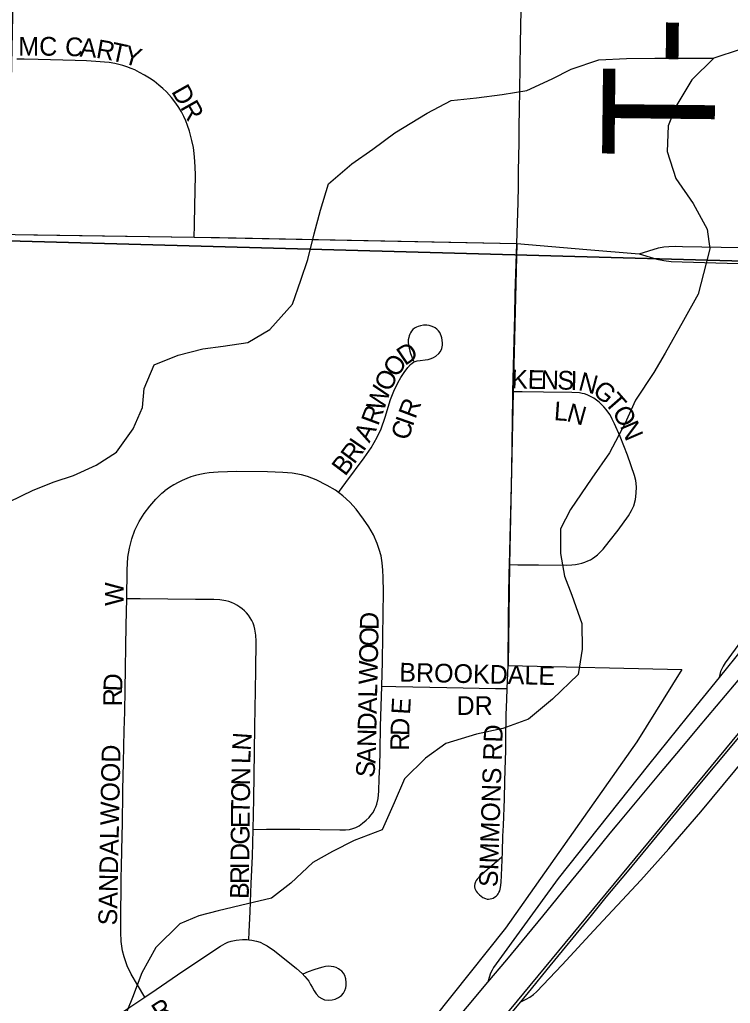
# Model space of a CAD drawing. Extents: x 1443599 to 1910620, y 1028088 to 1361369.
# Drawn here: x 1668244 to 1670142, y 1298571 to 1301200 of the extents above; entities that cross this region are included whole.
import ezdxf

# ---------------------------------------------------------------- set-up
doc = ezdxf.new("R2010")
doc.units = 0
for name, color, linetype in [('GM_X_City_Street', 7, 'Continuous'), ('GM_X_City_Street_Text', 7, 'Continuous'), ('GM_X_Corporation', 7, 'Continuous'), ('GM_X_Interchange_Ramps', 7, 'Continuous'), ('GM_X_Interstate_Route', 7, 'Continuous'), ('GM_X_Minor_River', 7, 'Continuous'), ('GM_X_Section', 7, 'Continuous'), ('GM_X_State_Route', 7, 'Continuous'), ('GM_X_Township_Road', 7, 'Continuous'), ('GM_X_Township_Road_Text', 7, 'Continuous'), ('GM_X_Township_Subdivision', 7, 'Continuous'), ('GM_X_Township_Subdivision_Text', 7, 'Continuous')]:
    doc.layers.add(name, color=color, linetype=linetype)

msp = doc.modelspace()

# ---------------------------------------------------------------- linework, layer by layer
at = {"layer": 'GM_X_City_Street'}
for points in [[(1669095.1, 1299936.1), (1669115.3, 1299963), (1669164.4, 1300028.5), (1669182.8, 1300055.7), (1669198.9, 1300084.1), (1669209.2, 1300106.4), (1669220.2, 1300137.3), (1669234.3, 1300184.3), (1669243.5, 1300207.1), (1669254.2, 1300229.2), (1669262.1, 1300243.6), (1669271.2, 1300257.1), (1669280.7, 1300270.3), (1669287.6, 1300278), (1669292, 1300281.9), (1669295.3, 1300284.3), (1669300.5, 1300286.6), (1669305.8, 1300287.8), (1669313.3, 1300289), (1669326.6, 1300290.7), (1669335, 1300292), (1669342.6, 1300294.1), (1669349.5, 1300297), (1669355.8, 1300300.9), (1669363.3, 1300307.4), (1669367.8, 1300313.4), (1669371, 1300321.2), (1669373, 1300330.1), (1669373.3, 1300335.6), (1669372.7, 1300342.9), (1669371.6, 1300349.5), (1669369.9, 1300354.7), (1669368.1, 1300359.3), (1669365.6, 1300363.7), (1669362.4, 1300368.2), (1669358.3, 1300372.6), (1669353.5, 1300375.9), (1669349.9, 1300378.1), (1669342.9, 1300381), (1669337.6, 1300382.4), (1669331.7, 1300383.2), (1669327.6, 1300383.4), (1669322.4, 1300383), (1669314.3, 1300381.7), (1669308.3, 1300379.9), (1669303.3, 1300378), (1669298.7, 1300375.3), (1669294.1, 1300371.6), (1669290.6, 1300367.6), (1669287.6, 1300363), (1669285.6, 1300358.9), (1669283.9, 1300354.6), (1669282.9, 1300350.4), (1669281.9, 1300344.1), (1669281.8, 1300337.6), (1669282.5, 1300330), (1669283.9, 1300322.3), (1669286.2, 1300313.8), (1669288, 1300307.7), (1669295.3, 1300287)], [(1669095.1, 1299936.1), (1669087, 1299942.2), (1669065.6, 1299955.1), (1669035.9, 1299969.7), (1669012.5, 1299978.8), (1668996.3, 1299983.2), (1668971.7, 1299987.6), (1668946.9, 1299990), (1668905.8, 1299991.8), (1668823.7, 1299992.3), (1668774.4, 1299990.8), (1668761.8, 1299990), (1668749.6, 1299988.6), (1668738.7, 1299987.2), (1668725, 1299984.5), (1668713.2, 1299981.7), (1668700.9, 1299977.7), (1668690.4, 1299973.9), (1668677.6, 1299968.3), (1668667.3, 1299963), (1668655.5, 1299956.7), (1668644.3, 1299949.5), (1668631.9, 1299940.7)], [(1668529.8, 1299652), (1668530.9, 1299729.9), (1668533.2, 1299763.1), (1668537, 1299787.8), (1668543.3, 1299812.2), (1668551.8, 1299835.8), (1668562.8, 1299858.4), (1668576, 1299879.8), (1668591.2, 1299899.8), (1668607.8, 1299918.4), (1668613.8, 1299924.5), (1668624, 1299934), (1668631.9, 1299940.7)], [(1669210.8, 1299418.5), (1669212.7, 1299484.1), (1669213.8, 1299553.5), (1669214.7, 1299612), (1669215.6, 1299671.2), (1669214.7, 1299709.1), (1669213.9, 1299728.9), (1669212.2, 1299748), (1669209.1, 1299766.8), (1669204.1, 1299784.1), (1669198.8, 1299800.1), (1669188.5, 1299822.9), (1669176.3, 1299844.8), (1669162.1, 1299865.2), (1669142.2, 1299891.6), (1669125.6, 1299910.2), (1669107.1, 1299927.1), (1669095.1, 1299936.1)], [(1668578.1, 1298587.9), (1668558.9, 1298620.4), (1668542, 1298648.9), (1668531.1, 1298671.5), (1668522.7, 1298695.3), (1668518.7, 1298711.6), (1668515.1, 1298736.5), (1668513.8, 1298761.5), (1668513.9, 1298786.3), (1668514, 1298810.3), (1668514.2, 1298832.4), (1668514.6, 1298858.3), (1668514.8, 1298881.3), (1668515.1, 1298905.8), (1668516.2, 1298938.1), (1668518.1, 1299018.5), (1668518.5, 1299051.9), (1668519, 1299081.6), (1668519.3, 1299104.6), (1668519.7, 1299141.7), (1668520.5, 1299178.4), (1668521.3, 1299215), (1668522.3, 1299257.5), (1668523.2, 1299300.1), (1668524.4, 1299350.6), (1668525.7, 1299409.4), (1668528.7, 1299581.9), (1668529.8, 1299652)], [(1668867.5, 1299036), (1668869, 1299117.6), (1668871.4, 1299243.3), (1668872.4, 1299312.2), (1668873.1, 1299358.5), (1668874, 1299407.7), (1668874.7, 1299461.9), (1668875.8, 1299538.8), (1668874.9, 1299555.2), (1668872.2, 1299571.3), (1668869.9, 1299579.2), (1668867.1, 1299586.8), (1668863.7, 1299594.3), (1668859.5, 1299601.3), (1668854.9, 1299608.1), (1668849.7, 1299614.4), (1668844, 1299620.3), (1668837.8, 1299625.6), (1668831.9, 1299629.9), (1668824.3, 1299634.8), (1668817.6, 1299638.4), (1668809.9, 1299641.9), (1668802.4, 1299644.6), (1668794.7, 1299646.7), (1668778.6, 1299649.3), (1668762.3, 1299650.2), (1668713.2, 1299650.7), (1668565.8, 1299651.8), (1668529.8, 1299652)], [(1669545.9, 1299412.1), (1669548.2, 1299474)], [(1668867.5, 1299036), (1668902.7, 1299037.1), (1668992.6, 1299036.3), (1669099, 1299034.7), (1669114.1, 1299035.2), (1669125.2, 1299036.1), (1669133.8, 1299038.2), (1669141.9, 1299041.2), (1669150.5, 1299046), (1669159.9, 1299052.4), (1669169.7, 1299061), (1669177.4, 1299068.2), (1669182.2, 1299073.8), (1669188.2, 1299081.5), (1669192, 1299088.8), (1669195.4, 1299096.1), (1669198, 1299103.8), (1669201.4, 1299118.8), (1669203.1, 1299138.1), (1669204.4, 1299171.9), (1669206, 1299205.2), (1669206.6, 1299246.5), (1669207.5, 1299310.6), (1669210.8, 1299418.5)], [(1669210.8, 1299418.5), (1669248.5, 1299417.8), (1669385, 1299415.2), (1669515, 1299412.7), (1669545.9, 1299412.1)], [(1669531.9, 1298961.6), (1669510.9, 1298944.5), (1669499.3, 1298934.3), (1669485.4, 1298922.1), (1669473.9, 1298912), (1669465.7, 1298903.1), (1669463.5, 1298899.8), (1669461.1, 1298895.9), (1669459.2, 1298890.2), (1669458.5, 1298886.6), (1669458.8, 1298882.4), (1669459.9, 1298878.3), (1669461.2, 1298874.6), (1669463.3, 1298870.7), (1669465.8, 1298867.1), (1669471.9, 1298860.8), (1669480.7, 1298854.4), (1669488, 1298851), (1669492.4, 1298849.9), (1669496.2, 1298849.7), (1669500.5, 1298850.1), (1669504.5, 1298851), (1669508.5, 1298852.7), (1669512.2, 1298854.6), (1669516.3, 1298857.5), (1669519.6, 1298861), (1669522, 1298864.2), (1669523.7, 1298867.1), (1669525.9, 1298872.3), (1669528.3, 1298881.2), (1669530.2, 1298893.8), (1669531.6, 1298933.3), (1669533.2, 1298975.9), (1669534.7, 1299018), (1669535.7, 1299046.7), (1669538.3, 1299117.4), (1669540, 1299164.5), (1669541.6, 1299223), (1669542.2, 1299245.1), (1669542.6, 1299279), (1669543.4, 1299342.1), (1669544.9, 1299383.2), (1669545.9, 1299412.1)], [(1668856.3, 1298741.3), (1668857.2, 1298762.2), (1668859.5, 1298816.3), (1668862.6, 1298891.2), (1668865.7, 1298964.8), (1668867.5, 1299036)], [(1668578.1, 1298587.9), (1668608.7, 1298608.6), (1668665.8, 1298647.6), (1668724.7, 1298687.4), (1668780.6, 1298724.4), (1668792.6, 1298730.9), (1668800.2, 1298734.4), (1668808.6, 1298737.1), (1668822.1, 1298740.1), (1668839.3, 1298741.8), (1668851.5, 1298741.8), (1668856.3, 1298741.3)], [(1668856.3, 1298741.3), (1668864.1, 1298740.5), (1668876.3, 1298737.6), (1668885.8, 1298734.4), (1668896.3, 1298729.5), (1668904.6, 1298725), (1668924.1, 1298711.9), (1668983, 1298664), (1668998.3, 1298650.9), (1669005.3, 1298643.4), (1669011.5, 1298636.3), (1669016.1, 1298630.4), (1669020.9, 1298621.9), (1669024.8, 1298614.2), (1669030.5, 1298604.4), (1669036.2, 1298596.3), (1669042.9, 1298589), (1669050.5, 1298583.9), (1669058.3, 1298580.9), (1669068.6, 1298579.6), (1669078.4, 1298580.4), (1669086.8, 1298582.8), (1669095.1, 1298587.1), (1669103, 1298592.5), (1669108.6, 1298598.8), (1669112.7, 1298605.8), (1669114.9, 1298612.3), (1669115.9, 1298619.4), (1669115.9, 1298627.2), (1669114.8, 1298636.4), (1669111.9, 1298645.6), (1669108.6, 1298651.8), (1669104.3, 1298656.9), (1669099.4, 1298660.7), (1669095, 1298663.6), (1669088.9, 1298666.9), (1669082.9, 1298668.8), (1669075.9, 1298669.9), (1669068.1, 1298670.2), (1669061, 1298669.4), (1669053.2, 1298667.7), (1669043.7, 1298665.3), (1669029.6, 1298661), (1669014.5, 1298655.3), (1669000.6, 1298649.3)], [(1668091.8, 1298343.5), (1668107.1, 1298357.2), (1668137.2, 1298382.4), (1668165.1, 1298402.9), (1668177.6, 1298411), (1668192.1, 1298419.6), (1668211.6, 1298430.3), (1668231, 1298440.1), (1668252.6, 1298448.5), (1668278, 1298456.7), (1668310.2, 1298464.5), (1668371.4, 1298476.2), (1668386.4, 1298479.7), (1668399.6, 1298483.7), (1668413.4, 1298488.4), (1668427, 1298493.4), (1668450.3, 1298504.5), (1668463.3, 1298511.4), (1668478.1, 1298520.8), (1668535.3, 1298559), (1668578.1, 1298587.9)]]:
    msp.add_lwpolyline(points, dxfattribs=at)
at = {"layer": 'GM_X_Corporation'}
for points in [[(1669480.6, 1294321.5), (1669491.9, 1295592.7), (1669505.5, 1297792.6), (1669535.2, 1298531.6), (1670851.8, 1300124.6), (1671169, 1300516.2), (1672453.7, 1302056.9), (1673582, 1303402.1), (1673585.3, 1303565), (1673586, 1303637.5), (1673597.3, 1303821.1), (1676268.1, 1306953.4)], [(1668231.5, 1300625.5), (1668709.9, 1300618.2), (1669571.7, 1300601.2), (1669562.1, 1300204.2), (1669552.2, 1299743.6), (1669548.2, 1299474), (1670012.5, 1299463.1), (1669891.7, 1299270.4), (1669541.6, 1298772), (1669254.9, 1298412.7), (1668684.6, 1297726.1), (1668264.1, 1297253.7), (1668131.9, 1297080)]]:
    msp.add_lwpolyline(points, dxfattribs=at)
at = {"layer": 'GM_X_Interchange_Ramps'}
for points in [[(1669582.1, 1298575.6), (1669596.8, 1298582.2), (1669606.7, 1298588), (1669616.5, 1298595), (1669624.5, 1298601.8), (1669692.8, 1298674.3), (1669777.1, 1298766.3), (1669902.6, 1298900.7), (1669977.3, 1298983.7), (1670062.7, 1299083.4), (1670305.4, 1299374.8), (1670561.1, 1299685.4), (1670626.3, 1299763.5), (1670773.6, 1299940), (1670844.5, 1300026.2), (1671142.3, 1300384.9), (1671262.5, 1300530.3), (1671297.7, 1300572.9), (1671447.8, 1300754.4), (1671559.7, 1300890.4), (1671654.4, 1301005.4), (1671794.4, 1301175), (1671966.8, 1301381.7), (1672177, 1301631)], [(1671709, 1301379.1), (1671545.1, 1301182.5), (1671505.1, 1301134.6), (1671443.9, 1301061.8), (1671412.3, 1301024), (1671288.6, 1300875.1), (1671058.2, 1300597), (1671042.1, 1300577.3), (1671006.7, 1300534.1), (1670927.3, 1300437), (1670867.1, 1300361.3), (1670766.4, 1300233.4), (1670642.7, 1300084.2), (1670313, 1299687.6), (1670174.8, 1299520.5), (1670112.2, 1299442.3), (1670026.3, 1299336.5), (1669923.5, 1299208.3), (1669682, 1298905.1), (1669509.8, 1298667.4), (1669505.7, 1298660.1), (1669501.5, 1298651.6), (1669497.6, 1298640.7), (1669494.5, 1298627.6)], [(1670222.1, 1299609.9), (1670128.4, 1299481.1), (1670122.5, 1299471.9), (1670119.2, 1299465.5), (1670115.9, 1299458.2), (1670112.2, 1299442.3)]]:
    msp.add_lwpolyline(points, dxfattribs=at)
at = {"layer": 'GM_X_Interstate_Route'}
for points in [[(1669652.8, 1298661.7), (1669770.7, 1298806.3), (1669810.1, 1298854.7), (1669867, 1298922.7), (1670042.3, 1299135.5), (1670164.6, 1299281.5), (1670305.8, 1299450), (1670380.8, 1299541.3), (1670407.8, 1299574.4), (1670465.1, 1299642.1), (1670523.6, 1299713), (1670635, 1299846.5), (1670678.7, 1299899.8), (1670791.8, 1300036.3), (1670850.1, 1300107.3), (1671026.1, 1300319.6), (1671183.3, 1300509.5)], [(1669336, 1298438.4), (1669494.5, 1298627.6), (1669544.7, 1298687.8), (1669640.7, 1298804.5), (1669717.3, 1298898.7), (1669742.3, 1298929.2), (1669820.9, 1299026), (1669839.9, 1299048.6), (1669955.6, 1299187.2), (1670008.4, 1299250.1), (1670056.7, 1299308.1), (1670249.1, 1299536.7)], [(1668131.9, 1296942.6), (1668294.1, 1297100.1), (1668360.6, 1297168), (1668447.3, 1297257.4), (1668534.3, 1297351.1), (1668576.2, 1297397.3), (1668634.6, 1297459.6), (1668687.4, 1297517.9), (1668745.6, 1297584.5), (1668848.8, 1297703.5), (1668913.1, 1297778), (1669002.3, 1297883), (1669067.7, 1297961), (1669095, 1297993.9), (1669170, 1298080.9), (1669275.7, 1298206.3), (1669377.9, 1298330.4), (1669582.1, 1298575.6), (1669611, 1298610.4), (1669652.8, 1298661.7)]]:
    msp.add_lwpolyline(points, dxfattribs=at)
at = {"layer": 'GM_X_Minor_River'}
for points in [[(1670168, 1301119.8), (1670097.8, 1301096.6), (1670039.3, 1301039.2), (1669996.5, 1300967.6), (1669975.8, 1300915.8), (1669973, 1300847.7), (1669996, 1300775.2), (1670043, 1300708.5), (1670080, 1300639.9), (1670087.3, 1300587.7), (1670070.5, 1300521.8), (1670055.8, 1300465.8), (1670017, 1300396.1), (1669968, 1300308.6), (1669937.4, 1300256.8), (1669888.6, 1300183.3), (1669859.9, 1300119.5), (1669819, 1300041.9), (1669772.3, 1299974.3), (1669715.3, 1299890.8), (1669688.7, 1299839.1), (1669687.9, 1299772.9), (1669699.1, 1299712.7), (1669718.4, 1299662.3)], [(1668215.6, 1299911.6), (1668279.9, 1299942.9), (1668336, 1299964.3), (1668388.1, 1299981.6), (1668448.3, 1300008.9), (1668502.6, 1300044.3), (1668547.3, 1300105.9), (1668571.9, 1300163.7), (1668576.6, 1300213.8), (1668603.3, 1300277.6), (1668667.5, 1300302.8), (1668733.5, 1300320.1), (1668787.5, 1300327.4), (1668853.4, 1300336.6), (1668911.7, 1300371.9), (1668972.4, 1300439.3), (1668995.2, 1300503.2), (1669013.8, 1300559.1), (1669030.7, 1300627), (1669047.4, 1300690.9), (1669068.3, 1300760.8), (1669130.8, 1300814.1), (1669187.2, 1300853.5), (1669245.6, 1300896.9), (1669332, 1300949.9), (1669396.3, 1300983.2), (1669464.2, 1300990.3), (1669532.1, 1300999.5), (1669598.1, 1301010.7), (1669666.3, 1301041.9), (1669716.5, 1301067.3), (1669790.6, 1301092.5), (1669864.5, 1301095.6), (1669940.3, 1301096.6), (1670097.8, 1301096.6)], [(1669718.4, 1299662.3), (1669745.3, 1299585.8), (1669746.4, 1299517.6), (1669735.6, 1299449.6), (1669666.9, 1299384.3), (1669602.4, 1299331), (1669534.3, 1299305.8), (1669464.3, 1299290.7), (1669382.2, 1299265.7), (1669327.8, 1299226.3), (1669271.3, 1299170.8), (1669244.5, 1299107), (1669211.7, 1299035.3), (1669137.5, 1299006.2), (1669079.3, 1298976.8), (1669027.1, 1298947.4), (1668968.5, 1298892), (1668916.1, 1298852.6), (1668852.1, 1298837.4), (1668774.1, 1298818.3), (1668722, 1298804.9), (1668671.9, 1298783.5), (1668607.3, 1298720.2), (1668570.5, 1298652.5), (1668545.7, 1298586.6), (1668516.9, 1298516.9)]]:
    msp.add_lwpolyline(points, dxfattribs=at)
at = {"layer": 'GM_X_Section'}
for points in [[(1669610.1, 1303271.6), (1670932.1, 1303268.1), (1670886.1, 1300535.1), (1668213.5, 1300608.4), (1668269.5, 1303311.3)], [(1667029.9, 1300636.6), (1668213.5, 1300608.4), (1670886.1, 1300535.1), (1670832.3, 1295599), (1665442.5, 1295692.2), (1665502.2, 1298064.8), (1665538.3, 1300676.2)]]:
    msp.add_lwpolyline(points, close=True, dxfattribs=at)
at = {"layer": 'GM_X_State_Route'}
for points in [[(1667995.2, 1300629.6), (1668231.5, 1300625.5), (1668281.7, 1300624.6), (1668709.9, 1300618.2), (1668777.7, 1300617.2), (1669571.7, 1300601.2)], [(1669571.7, 1300601.2), (1669758.3, 1300585.4), (1669898.7, 1300574)], [(1669898.7, 1300574), (1669950.1, 1300589.8), (1669964, 1300592.5), (1669978, 1300593.7), (1669996.6, 1300594.5), (1670014, 1300593.7), (1670169, 1300590.8), (1670229.6, 1300589.4), (1670284.3, 1300588.1), (1670809.2, 1300581.3), (1671042.1, 1300577.3), (1671112.2, 1300576.1), (1671236.7, 1300574), (1671297.7, 1300572.9), (1671317.9, 1300572.6), (1671323.1, 1300572.5), (1671498.9, 1300569.9), (1671671.8, 1300567.3), (1671705.3, 1300566.8), (1671793.7, 1300565.4), (1672232.7, 1300560.7)], [(1669898.7, 1300574), (1669945.5, 1300560), (1669964.1, 1300555.7), (1669983.8, 1300553.4), (1670013.5, 1300552.1), (1670193.3, 1300547), (1670228.7, 1300546.6), (1670356.7, 1300543.8), (1670945, 1300535), (1671006.7, 1300534.1), (1671075.6, 1300533.1), (1671127.5, 1300532.3)]]:
    msp.add_lwpolyline(points, dxfattribs=at)
at = {"layer": 'GM_X_Township_Road'}
for points in [[(1669575.4, 1300710.8), (1669575.9, 1300754.4), (1669576.5, 1300794.4), (1669577.1, 1300833.1), (1669577.6, 1300871.7), (1669578.3, 1300916), (1669578.8, 1300957.6), (1669579.8, 1301011.6), (1669581.9, 1301135.8), (1669583.4, 1301226.3), (1669584, 1301278.8), (1669585.6, 1301347.7), (1669585.5, 1301514.9), (1669586.4, 1301576.9), (1669587.2, 1301701.4), (1669589, 1301898.4), (1669590.9, 1302016.6), (1669591.9, 1302079.3)], [(1669571.7, 1300601.2), (1669575.4, 1300710.8)], [(1669561.4, 1300205), (1669563.8, 1300308.4), (1669566.1, 1300409.6), (1669567.5, 1300467.4), (1669571.7, 1300601.2)], [(1669552.2, 1299743.6), (1669553.3, 1299779.6), (1669555.2, 1299849.4), (1669556.6, 1299918.2), (1669558.6, 1299996.9), (1669560, 1300131.4), (1669560.9, 1300187.2), (1669561.4, 1300205)], [(1669548.2, 1299474), (1669549.3, 1299600.1), (1669551.5, 1299720.9), (1669552.2, 1299743.6)]]:
    msp.add_lwpolyline(points, dxfattribs=at)
at = {"layer": 'GM_X_Township_Subdivision'}
for points in [[(1668709.9, 1300618.2), (1668710.5, 1300650.6), (1668711.6, 1300704.8), (1668712.3, 1300740), (1668713.2, 1300786.6), (1668712.1, 1300821.8), (1668709.9, 1300841.9), (1668707.8, 1300857.6), (1668703.4, 1300877.1), (1668697.4, 1300901.5), (1668692.4, 1300916.4), (1668687.5, 1300929.4), (1668682.6, 1300940.8), (1668675.7, 1300953.5), (1668668.6, 1300965.2), (1668661.1, 1300976.2), (1668649.2, 1300991.4), (1668636.2, 1301006.6), (1668626.6, 1301015.7), (1668615.8, 1301024.5), (1668602.8, 1301034.9), (1668590.4, 1301043.7), (1668577.3, 1301051.5), (1668564, 1301058.7), (1668551.9, 1301065.2), (1668541.5, 1301069.4), (1668529.8, 1301074), (1668519.7, 1301077.2), (1668508.8, 1301080), (1668498.5, 1301082.1), (1668483.2, 1301084.7), (1668470.1, 1301086.3), (1668447.6, 1301087.9), (1668422, 1301089.6), (1668391.9, 1301090.8), (1668293.3, 1301092.9), (1668255.8, 1301093.7), (1668236.2, 1301094.1)], [(1669552.2, 1299743.6), (1669574, 1299743), (1669577.2, 1299742.9), (1669629.8, 1299743.1), (1669705.3, 1299742.3), (1669718.7, 1299742.9), (1669728.7, 1299744), (1669737.6, 1299745.5), (1669745.5, 1299747.2), (1669753.5, 1299749.7), (1669761.6, 1299753.3), (1669768, 1299756.6), (1669773.5, 1299760.1), (1669780.2, 1299764.4), (1669787.3, 1299769.9), (1669795, 1299777.3), (1669801.9, 1299784.4), (1669818.5, 1299805.2), (1669842.3, 1299835.6), (1669869.8, 1299873.7), (1669878.2, 1299888.4), (1669883.7, 1299901), (1669888.2, 1299917.5), (1669890.5, 1299934.4), (1669890.9, 1299951.3), (1669889.2, 1299968.2), (1669886.2, 1299981.7), (1669867.6, 1300035.8), (1669847.2, 1300085.8), (1669832.7, 1300119.7), (1669826.7, 1300132.5), (1669820.6, 1300143.8), (1669814.6, 1300152), (1669809.9, 1300157.9), (1669803.9, 1300165.2), (1669798.7, 1300170.9), (1669791.4, 1300177.4), (1669784.3, 1300182.8), (1669777.4, 1300187.9), (1669771.7, 1300191.1), (1669765.2, 1300194.6), (1669759.6, 1300196.9), (1669752.3, 1300199.6), (1669746.5, 1300201.1), (1669738.7, 1300202.4), (1669718.6, 1300203.5), (1669643.2, 1300204.4), (1669585.5, 1300204.8), (1669561.4, 1300205)]]:
    msp.add_lwpolyline(points, dxfattribs=at)

# ---------------------------------------------------------------- texts
at = {"layer": 'GM_X_City_Street_Text'}
for s, rotation, p in [('D', 34.1629, (1669272.9, 1300273.8)), ('O', 55.2067, (1669251.2, 1300241.1)), ('O', 64.8035, (1669233.6, 1300203.2)), ('W', 70.7606, (1669215.3, 1300150.4)), ('R', 69.2223, (1669300.7, 1300130.8)), ('R', 69.6747, (1669201.2, 1300112.4)), ('I', 70.5697, (1669293.5, 1300110.4)), ('A', 62.2716, (1669177.8, 1300067)), ('C', 72.5402, (1669281.7, 1300073)), ('I', 55.7979, (1669162.3, 1300043.5)), ('R', 53.4686, (1669137.4, 1300009.8)), ('B', 52.6979, (1669113, 1299977.8)), ('W', 90, (1668521.4, 1299633.2)), ('D', 88.7979, (1669202.2, 1299568.4)), ('O', 88.7979, (1669201.3, 1299524.4)), ('O', 88.7992, (1669200.4, 1299480.4)), ('W', 88.7893, (1669199.2, 1299423.3)), ('BROOKDALE', 358.6526, (1669257.3, 1299431.4)), ('D', 87.7041, (1668517.3, 1299403.8)), ('L', 88.798, (1669198.4, 1299388.1)), ('R', 89.5628, (1668517, 1299364.7)), ('A', 88.7979, (1669197.5, 1299344.1)), ('E', 86.5822, (1669286.2, 1299341.9)), ('DR', 0, (1669410.8, 1299341.9)), ('D', 88.8104, (1669196.6, 1299300.1)), ('D', 88.2292, (1669284.2, 1299285.2)), ('N', 86.1059, (1668860.8, 1299245.2)), ('N', 88.8104, (1669195.7, 1299256.1)), ('R', 89.8057, (1669284.1, 1299245.9)), ('SIMMONS RD', 88.1096, (1669520.2, 1298881.4)), ('SANDALWOOD', 88.8649, (1668503.8, 1298779.3)), ('L', 88.4422, (1668859.9, 1299210.5)), ('A', 88.0675, (1669194.1, 1299211.4)), ('S', 84.1154, (1669190.3, 1299172.6)), ('N', 89.3442, (1668859.3, 1299153.6)), ('O', 89.3285, (1668858.8, 1299109.6)), ('T', 89.3443, (1668858.4, 1299074.4)), ('E', 89.3293, (1668858, 1299039.2)), ('G', 89.3442, (1668857.4, 1298995.2)), ('D', 89.3396, (1668856.9, 1298951.3)), ('R', 89.3288, (1668856.2, 1298889.6)), ('I', 89.3445, (1668856.7, 1298929.2)), ('B', 89.3442, (1668855.8, 1298850.1)), ('R', 33.3802, (1668617.9, 1298520.2))]:
    msp.add_text(s, height=50, rotation=rotation, dxfattribs=at).set_placement(p)
at = {"layer": 'GM_X_Township_Road_Text'}
msp.add_text('T-301A', height=300, rotation=89.3643, dxfattribs=at).set_placement((1670099.2, 1300829.8))
at = {"layer": 'GM_X_Township_Subdivision_Text'}
for s, rotation, p in [('MC', 0, (1668240.4, 1301103.4)), ('C', 356.8175, (1668364.1, 1301103.4)), ('A', 355.7773, (1668403.4, 1301101.2)), ('R', 349.9667, (1668445.9, 1301098.1)), ('T', 347.7793, (1668484.4, 1301091.3)), ('Y', 343.7634, (1668517.9, 1301084.1)), ('DR', 299.4157, (1668647.9, 1301007.9)), ('K', 358.5794, (1669556.2, 1300214.6)), ('E', 358.5995, (1669600.2, 1300213.5)), ('N', 358.5794, (1669635.4, 1300212.6)), ('S', 358.5883, (1669679.4, 1300211.6)), ('I', 358.5992, (1669714.6, 1300210.7)), ('N', 345.2164, (1669733.5, 1300210.6)), ('G', 320.5246, (1669771.1, 1300201.9)), ('T', 311.114, (1669803.5, 1300175.5)), ('L', 356.0078, (1669669.7, 1300129.7)), ('N', 344.3308, (1669702.2, 1300127.7)), ('O', 299.6554, (1669825.1, 1300151.1)), ('N', 293.1814, (1669846.2, 1300114.2))]:
    msp.add_text(s, height=50, rotation=rotation, dxfattribs=at).set_placement(p)

doc.saveas('drawing.dxf')
